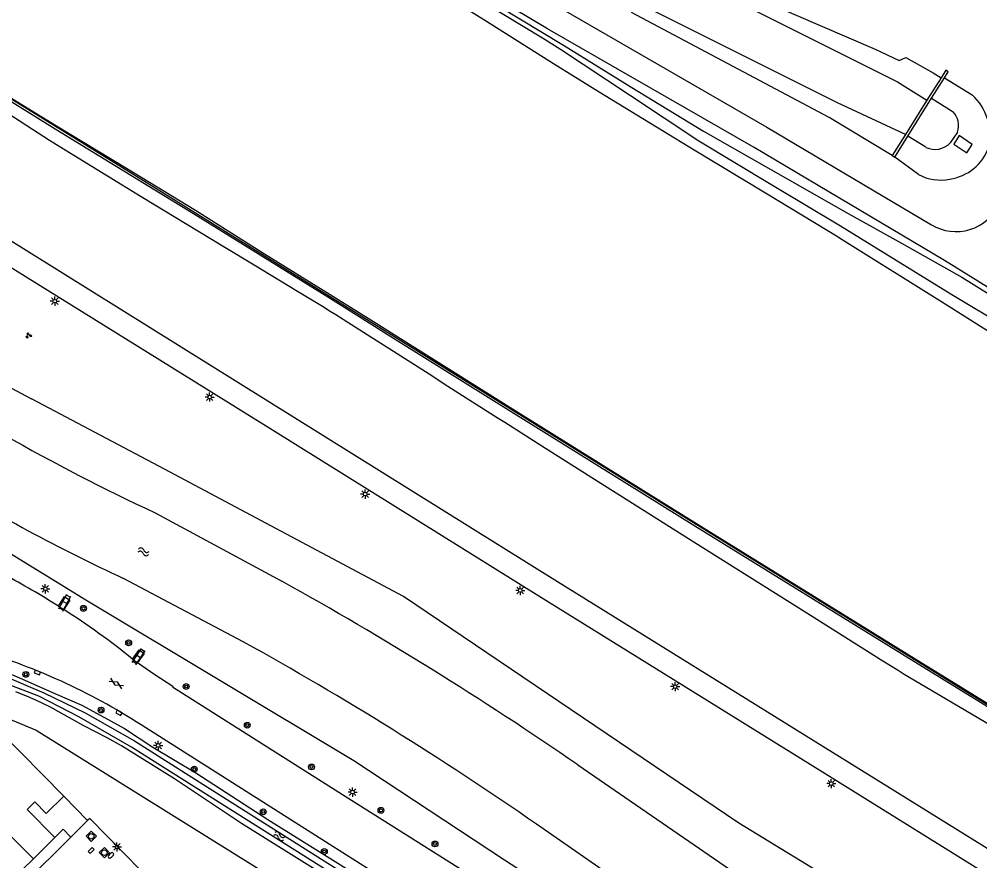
# Model space of a CAD drawing. Extents: x 128000 to 131008, y 398996 to 402500.
# Drawn here: x 129547.7 to 129679.1, y 399619.4 to 399734.5 of the extents above; entities that cross this region are included whole.
import ezdxf

# ---------------------------------------------------------------- set-up
doc = ezdxf.new("R2010")
doc.units = 0
for name, color, linetype in [('gg-afsc-muur', 7, 'Continuous'), ('gg-bbg-hoofdgebouw', 7, 'Continuous'), ('gg-bbg-luifel en loopbrug', 7, 'Continuous'), ('gg-bbg-tussenscheiding', 7, 'Continuous'), ('gg-knt-BGT kruinlijn', 7, 'Continuous'), ('gg-knt-bovenkant onderkant talud', 7, 'Continuous'), ('gg-knt-onverhard', 7, 'Continuous'), ('gg-knt-verharding', 7, 'Continuous'), ('gg-kntw-beschoeiing', 7, 'Continuous'), ('gg-kntw-bovenkant insteek waterloop', 7, 'Continuous'), ('gg-kntw-waterlijn', 7, 'Continuous'), ('gg-kwrk-stuw', 7, 'Continuous'), ('gg-kwrk-uitstroombak niveau min 01', 7, 'Continuous'), ('gt-symb-boom', 7, 'Continuous'), ('gt-symb-brandkraan', 7, 'Continuous'), ('gt-symb-gesloten verharding', 7, 'Continuous'), ('gt-symb-groenvak', 7, 'Continuous'), ('gt-symb-klinker verharding', 7, 'Continuous'), ('gt-symb-kolk', 7, 'Continuous'), ('gt-symb-lichtmast', 7, 'Continuous'), ('gt-symb-rioolschacht', 7, 'Continuous'), ('gt-symb-watersymbool', 7, 'Continuous'), ('gx-grn-maaiveld', 7, 'Continuous')]:
    doc.layers.add(name, color=color, linetype=linetype)

# ---------------------------------------------------------------- blocks, each defined once
blk = doc.blocks.new('gt0-RS')
at = {"layer": 'gt-symb-rioolschacht'}
blk.add_lwpolyline([(-0.5, -0.5), (0.5, -0.5), (0.5, 0.5), (-0.5, 0.5)], close=True, dxfattribs=at)
blk.add_circle((0, 0), 0.375, dxfattribs=at)
blk = doc.blocks.new('gt0-KOLK')
at = {"layer": 'gt-symb-kolk'}
blk.add_lwpolyline([(0, 0), (0.38, 0), (0.38, 0.4), (-0.38, 0.4), (-0.38, 0), (0, 0)], dxfattribs=at)
blk = doc.blocks.new('gt0-BR')
at = {"layer": 'gt-symb-brandkraan'}
for centre, radius, start, end in [((-0.24, 0), 0.206, 107.5669, 252.4331), ((0.6, -2.66), 3, 106.892, 107.5669), ((0, -0.69), 0.938, 73.108, 106.892), ((-0.6, -2.66), 3, 72.4331, 73.108), ((0.24, 0), 0.206, 287.567, 72.4331), ((0.6, 2.66), 3, 252.4331, 253.108), ((0, 0.69), 0.938, 253.108, 286.8921), ((-0.6, 2.66), 3, 286.8921, 287.567)]:
    blk.add_arc(centre, radius, start, end, dxfattribs=at)
blk = doc.blocks.new('gt0-LMAST')
at = {"layer": 'gt-symb-lichtmast'}
for p, q in [((-0.18, 0.17), (-0.45, 0.44)), ((-0.01, 0.25), (-0.01, 0.62)), ((0.17, 0.17), (0.44, 0.44)), ((-0.26, 0), (-0.63, 0)), ((-0.18, -0.18), (-0.45, -0.45)), ((-0.01, -0.25), (-0.01, -0.63)), ((0.44, -0.45), (0.17, -0.18)), ((0.24, 0), (0.62, 0))]:
    blk.add_line(p, q, dxfattribs=at)
blk.add_circle((-0.01, 0), 0.25, dxfattribs=at)
blk = doc.blocks.new('gt0-BOOM')
at = {"layer": 'gt-symb-boom'}
for radius in [0.4, 0.2]:
    blk.add_circle((0, 0), radius, dxfattribs=at)
blk = doc.blocks.new('gt0-WA')
at = {"layer": 'gt-symb-watersymbool'}
for centre, start, end in [((-0.32, 0.02), 28.0725, 151.9275), ((0.43, 0.42), 208.0725, 331.9275), ((-0.32, -0.43), 28.0725, 151.9275), ((0.43, -0.03), 208.0725, 331.9275)]:
    blk.add_arc(centre, 0.425, start, end, dxfattribs=at)
blk = doc.blocks.new('gt0-KL1')
at = {"layer": 'gt-symb-klinker verharding'}
for p, q in [((-1.15, 0.3), (1.15, 0.3)), ((-1, -0.3), (-1, 0.3)), ((-0.5, 0.3), (-0.5, 0.45)), ((0, -0.3), (0, 0.3)), ((0.5, 0.3), (0.5, 0.45)), ((1, -0.3), (1, 0.3)), ((-1.15, -0.3), (1.15, -0.3)), ((-0.5, -0.45), (-0.5, -0.3)), ((0.5, -0.45), (0.5, -0.3))]:
    blk.add_line(p, q, dxfattribs=at)
blk = doc.blocks.new('gt0-GRVAK')
at = {"layer": 'gt-symb-groenvak'}
for p, q in [((-0.11, 0.19), (-0.23, 0.24)), ((-0.18, 0.15), (0.09, 0.15)), ((-0.09, 0.21), (-0.16, 0.32)), ((-0.05, 0.21), (-0.05, 0.39)), ((0, 0.21), (0.06, 0.32)), ((0.01, 0.19), (0.13, 0.24)), ((0.26, -0.05), (0.2, 0.06)), ((0.3, -0.05), (0.3, 0.13)), ((0.35, -0.05), (0.41, 0.06)), ((-0.25, -0.23), (-0.36, -0.18)), ((-0.32, -0.26), (-0.05, -0.26)), ((-0.23, -0.21), (-0.29, -0.1)), ((-0.18, -0.2), (-0.18, -0.02)), ((-0.14, -0.21), (-0.07, -0.1)), ((-0.12, -0.23), (0, -0.18)), ((0.24, -0.07), (0.12, -0.02)), ((0.17, -0.11), (0.44, -0.11)), ((0.37, -0.07), (0.49, -0.02))]:
    blk.add_line(p, q, dxfattribs=at)
blk = doc.blocks.new('gt0-GESVH1')
at = {"layer": 'gt-symb-gesloten verharding'}
for p, q in [((-0.99, -0.26), (0.01, 0.24)), ((0.01, -0.26), (-0.99, 0.24)), ((0.01, 0.24), (1.01, -0.26)), ((1.01, 0.24), (0.01, -0.26))]:
    blk.add_line(p, q, dxfattribs=at)

msp = doc.modelspace()

# ---------------------------------------------------------------- linework, layer by layer
at = {"layer": 'gg-afsc-muur'}
msp.add_lwpolyline([(129564.3, 399618.03), (129557.32, 399625.15), (129557.03, 399624.87)], dxfattribs=at)
at = {"layer": 'gg-bbg-hoofdgebouw'}
for p, q in [((129544.93, 399637.13), (129553.75, 399628.2)), ((129552.54, 399622.55), (129549.6, 399619.65))]:
    msp.add_line(p, q, dxfattribs=at)
for points in [[(129553.75, 399628.2), (129551.36, 399625.84), (129549.79, 399627.42), (129548.74, 399626.39), (129552.54, 399622.55)], [(129549.6, 399619.65), (129546.72, 399616.81), (129543.84, 399619.72)]]:
    msp.add_lwpolyline(points, dxfattribs=at)
at = {"layer": 'gg-bbg-luifel en loopbrug'}
for p, q in [((129557.03, 399624.87), (129553.75, 399628.2)), ((129554.75, 399622.62), (129557.03, 399624.87))]:
    msp.add_line(p, q, dxfattribs=at)
msp.add_lwpolyline([(129554.75, 399622.62), (129553.7, 399623.69), (129552.54, 399622.55)], dxfattribs=at)
at = {"layer": 'gg-bbg-tussenscheiding'}
msp.add_line((129538.49, 399630.78), (129549.6, 399619.65), dxfattribs=at)
at = {"layer": 'gg-knt-BGT kruinlijn'}
for p, q in [((129545.83, 399684.41), (129549.34, 399682.56)), ((129567.54, 399672.94), (129549.34, 399682.56)), ((129600.24, 399655.52), (129567.54, 399672.94)), ((129537.1, 399667.13), (129556.99, 399654.91)), ((129646.13, 399624.52), (129600.24, 399655.52)), ((129556.99, 399654.91), (129593.44, 399633.08)), ((129593.44, 399633.08), (129614.05, 399619.52)), ((129669.56, 399610.27), (129646.13, 399624.52)), ((129614.05, 399619.52), (129643.4, 399600.56))]:
    msp.add_line(p, q, dxfattribs=at)
at = {"layer": 'gg-knt-bovenkant onderkant talud'}
msp.add_lwpolyline([(129543.9, 399639.73), (129550, 399637.24), (129600.19, 399605.97), (129632.37, 399585.11)], dxfattribs=at)
at = {"layer": 'gg-knt-onverhard'}
msp.add_lwpolyline([(130081.11, 399436.78), (130078.66, 399440.3), (130075.32, 399446.59), (130069.9, 399457.01), (130067.71, 399460.19), (130064.86, 399462.78), (130033.37, 399479.53), (129998.18, 399501.49), (129963.46, 399523), (129886.11, 399570.77), (129805.48, 399620.69), (129751.35, 399653.68), (129674.24, 399701.44), (129648.22, 399716.93), (129619.95, 399733.15), (129580.08, 399756.93), (129552.54, 399774.52), (129554.67, 399777.2), (129581.37, 399759.63), (129622.13, 399735.75), (129649.95, 399719.68), (129672.48, 399706.36)], dxfattribs=at)
msp.add_arc((129675.84, 399711.87), 6.46, 238.5947, 335.5803, dxfattribs=at)
at = {"layer": 'gg-knt-verharding'}
for p, q in [((129553.04, 399654.2), (129553.77, 399653.72)), ((129563.17, 399646.96), (129563.84, 399646.49)), ((129523.21, 399591.44), (129554.75, 399622.62))]:
    msp.add_line(p, q, dxfattribs=at)
for points in [[(129621.32, 399657.53), (129545.45, 399704.78), (129532.82, 399712.83)], [(129711.66, 399597.88), (129657.2, 399631.73), (129618.77, 399655.56), (129582.32, 399678.25), (129542.42, 399703.02)], [(129713.32, 399600.49), (129696.55, 399610.83), (129621.32, 399657.53)], [(129553.04, 399654.2), (129553.88, 399655.5), (129554.59, 399655.03), (129553.77, 399653.72)], [(129563.17, 399646.96), (129564.06, 399648.22), (129564.74, 399647.74), (129563.84, 399646.49)], [(129563.84, 399646.49), (129566.23, 399644.85), (129568.67, 399643.26), (129568.64, 399643.18), (129592.75, 399627.91), (129614.32, 399614.31), (129651.41, 399590.75), (129667.06, 399580.88), (129668.65, 399579.95), (129671.15, 399578.7)], [(129663.27, 399575.26), (129610.63, 399608.62), (129590.06, 399621.63), (129564.99, 399637.55)]]:
    msp.add_lwpolyline(points, dxfattribs=at)
for centre, radius, start, end in [((129486.54, 399548.58), 124.8, 57.8052, 61.7264), ((129495.38, 399562.54), 108.28, 51.2343, 57.3623), ((129512.47, 399552.89), 99.83, 65.3586, 71.9539), ((129515.76, 399562.12), 90.07, 56.8686, 64.8126)]:
    msp.add_arc(centre, radius, start, end, dxfattribs=at)
at = {"layer": 'gg-kntw-beschoeiing'}
for p, q in [((129566.26, 399666.96), (129583.59, 399657.61)), ((129566.26, 399666.96), (129583.59, 399657.61)), ((129578.32, 399649.32), (129561.93, 399657.99)), ((129578.32, 399649.32), (129561.93, 399657.99))]:
    msp.add_line(p, q, dxfattribs=at)
for points in [[(129420.35, 399801.64), (129484, 399762.22), (129563.34, 399713.23), (129639.93, 399665.65), (129698.6, 399629.32)], [(129624.11, 399632.48), (129647.16, 399616.64), (129666.62, 399605.07)], [(129661.96, 399596.3), (129646.95, 399605.14), (129630.23, 399616.17), (129618.43, 399624.37)]]:
    msp.add_lwpolyline(points, dxfattribs=at)
for centre, radius, start, end in [((129693.37, 399938.56), 299.88, 240.479, 244.9199), ((129693.37, 399938.56), 299.88, 240.479, 244.9199), ((129660.15, 399870.88), 234.45, 238.1033, 245.2332), ((129660.15, 399870.88), 234.45, 238.1033, 245.2332), ((129344.38, 399226.74), 492.82, 55.4165, 60.9625), ((129344.38, 399226.74), 492.82, 55.4165, 60.9625), ((129351.75, 399240.27), 467.61, 55.2282, 61.0187), ((129351.75, 399240.27), 467.61, 55.2282, 61.0187)]:
    msp.add_arc(centre, radius, start, end, dxfattribs=at)
at = {"layer": 'gg-kntw-bovenkant insteek waterloop'}
for p, q in [((129674.27, 399726.46), (129678.04, 399724.12)), ((129670.69, 399713.22), (129667.47, 399715.61))]:
    msp.add_line(p, q, dxfattribs=at)
for points in [[(129650.04, 399736.68), (129664.78, 399730.35), (129668.07, 399728.79), (129668.97, 399729.22), (129672.72, 399727.12), (129673.78, 399726.45)], [(129667.12, 399715.82), (129658.49, 399721), (129631.43, 399735.35)], [(129545.86, 399645.16), (129547.71, 399644.4), (129552.55, 399642.24), (129556.23, 399640.67), (129559.35, 399638.99), (129562.08, 399637.47), (129565.94, 399634.9), (129571.84, 399631.4), (129581.7, 399625.03), (129599, 399614.21), (129618.95, 399601.48), (129641.59, 399587.17), (129656.32, 399577.98), (129658.8, 399576.51), (129660.53, 399575.15), (129663.1, 399572.84), (129674.23, 399562.08), (129676.71, 399559.2)], [(129677.15, 399555.52), (129673.86, 399559.04), (129667.28, 399565.43), (129661.89, 399570.9), (129659.96, 399572.71), (129658.13, 399574.12), (129656.6, 399575.43), (129654.81, 399576.34), (129652.92, 399577.5), (129647.27, 399580.79), (129630.81, 399591.49), (129610.47, 399604.18), (129603.69, 399608.48), (129578.06, 399624.47), (129568.9, 399630.58), (129561.65, 399635.09), (129559.72, 399636.21), (129556.52, 399637.85), (129551.84, 399640.41), (129550.04, 399641.31), (129549.13, 399641.72), (129547.22, 399642.46)]]:
    msp.add_lwpolyline(points, dxfattribs=at)
for centre, radius, start, end in [((129672.98, 399718.57), 7.51, 347.7265, 47.6452), ((129674.05, 399719.18), 6.65, 277.9876, 340.6426), ((129673.65, 399718.6), 6.14, 241.1232, 282.4259)]:
    msp.add_arc(centre, radius, start, end, dxfattribs=at)
at = {"layer": 'gg-kntw-waterlijn'}
for p, q in [((129672.5, 399723.64), (129675.46, 399721.81)), ((129671.72, 399716.94), (129669.26, 399718.48)), ((129676.05, 399719.03), (129675.04, 399717.54))]:
    msp.add_line(p, q, dxfattribs=at)
for points in [[(129668.92, 399718.69), (129659.62, 399723.03), (129631.99, 399736.83), (129593.26, 399756.88), (129576.38, 399766.57), (129575.67, 399768.1), (129575.12, 399768.73), (129561.45, 399777.09), (129559.63, 399778.38), (129557.89, 399780), (129557.59, 399780.64), (129558.36, 399781.5), (129560.16, 399779.37), (129561.83, 399777.95), (129572.71, 399771.72), (129575.79, 399770.12), (129576.88, 399770.01), (129577.91, 399771.21), (129579.18, 399771.09), (129593.39, 399762.76), (129649.5, 399735.05), (129667.85, 399725.88), (129671.85, 399723.37)], [(129545.45, 399644.7), (129551.04, 399642.36), (129556.69, 399639.62), (129563.45, 399635.77), (129575.54, 399628.11), (129594.21, 399616.3)], [(129602.87, 399609.8), (129566.64, 399632.64), (129563.02, 399634.92), (129555.84, 399639.05), (129550.34, 399641.88), (129545.1, 399643.9)]]:
    msp.add_lwpolyline(points, dxfattribs=at)
for centre, radius, start, end in [((129673.27, 399719.89), 2.91, 342.7676, 41.2671), ((129672.97, 399719.45), 2.81, 243.5586, 317.2124)]:
    msp.add_arc(centre, radius, start, end, dxfattribs=at)
at = {"layer": 'gg-kwrk-stuw'}
for p, q in [((129673.78, 399726.45), (129671.85, 399723.37)), ((129672.5, 399723.64), (129674.27, 399726.46)), ((129669.26, 399718.48), (129672.5, 399723.64)), ((129671.85, 399723.37), (129668.92, 399718.69)), ((129668.92, 399718.69), (129667.12, 399715.82)), ((129667.47, 399715.61), (129669.26, 399718.48)), ((129667.12, 399715.82), (129667.47, 399715.61))]:
    msp.add_line(p, q, dxfattribs=at)
msp.add_lwpolyline([(129674.27, 399726.46), (129674.77, 399727.26), (129674.42, 399727.48), (129673.78, 399726.45)], dxfattribs=at)
at = {"layer": 'gg-kwrk-uitstroombak niveau min 01'}
msp.add_lwpolyline([(129677.33, 399716.18), (129678.06, 399717.34), (129676.25, 399718.54), (129675.52, 399717.37), (129677.33, 399716.18)], dxfattribs=at)
at = {"layer": 'gx-grn-maaiveld'}
for points in [[(129698.49, 399629.13), (129695.79, 399630.8), (129670.04, 399646.65), (129640.1, 399665.14), (129614.96, 399680.78), (129599.59, 399690.35), (129590.1, 399696.31), (129571.5, 399707.86), (129552.59, 399719.43), (129540.68, 399726.82), (129525.13, 399736.41), (129506.87, 399747.76), (129487.08, 399759.98), (129462.7, 399775.05), (129441.1, 399788.41), (129422.96, 399799.63), (129420.22, 399801.34)], [(129551.08, 399774.5), (129556.96, 399770.85), (129568.41, 399763.71), (129575.95, 399758.91), (129584.3, 399753.67), (129594.06, 399747.82), (129603.57, 399742.17), (129610.43, 399738.03), (129622.11, 399730.92), (129631.48, 399725.13), (129641.29, 399719.16), (129645.19, 399716.9), (129661.06, 399707.88), (129668.36, 399703.85), (129676.64, 399699.17), (129684.46, 399694.32), (129690.93, 399690.2), (129704.34, 399681.87), (129710.33, 399678.18), (129720.12, 399672.29), (129723.74, 399670.09)], [(129603.18, 399741.64), (129619.26, 399731.92), (129621.74, 399730.38), (129631.18, 399724.11), (129640.65, 399717.83), (129650.48, 399711.88), (129660.03, 399706.21), (129667.66, 399701.51), (129675.26, 399696.83), (129682.65, 399692.41), (129689.87, 399688.1), (129695.34, 399684.77), (129709.24, 399676.26), (129719.11, 399670.2), (129722.56, 399668.07)], [(129602.22, 399740.07), (129611.6, 399734.18), (129620.75, 399728.39), (129627.03, 399724.52), (129640, 399716.6), (129649.77, 399710.7), (129659.69, 399704.69), (129659.91, 399704.55), (129674.33, 399695.53), (129680.91, 399691.37), (129689.1, 399686.27), (129698.69, 399680.52), (129708.21, 399674.82), (129713.93, 399671.32), (129721.67, 399666.54)], [(129698.67, 399629.43), (129695.89, 399631.15), (129683.44, 399638.85), (129670.12, 399647.05), (129640.32, 399665.44), (129627.89, 399673.2), (129615.17, 399681.11), (129599.82, 399690.74), (129596.5, 399692.83), (129590.2, 399696.77), (129581.23, 399702.33), (129571.77, 399708.31), (129562.1, 399714.17), (129552.78, 399719.83), (129546.15, 399723.87), (129540.91, 399727.1), (129533.63, 399731.57), (129525.32, 399736.77)], [(129681.76, 399637.18), (129670.85, 399643.63), (129668.76, 399644.87), (129667.93, 399645.38), (129665.82, 399646.69), (129655.04, 399653.46), (129639.72, 399663.1), (129634.04, 399666.68), (129626.89, 399671.2), (129619.17, 399676.08), (129614.11, 399679.29), (129613.2, 399679.87), (129606.33, 399684.25), (129603.75, 399685.9), (129598.89, 399689), (129595.29, 399691.29), (129590.97, 399694.02), (129589.99, 399694.64), (129589.37, 399695.02), (129585.74, 399697.23), (129579.82, 399700.81), (129575.8, 399703.24), (129570.58, 399706.4), (129564.36, 399710.18), (129555.13, 399715.82), (129552.78, 399717.26), (129551.81, 399717.88), (129549.49, 399719.36), (129545, 399722.26)], [(129624.11, 399632.48), (129647.16, 399616.64), (129666.62, 399605.07)], [(129661.96, 399596.3), (129646.95, 399605.14), (129630.23, 399616.17), (129618.43, 399624.37)]]:
    msp.add_lwpolyline(points, dxfattribs=at)

# ---------------------------------------------------------------- block references
at = {"layer": 'gt-symb-boom'}
for p in [(129556.45, 399653.9), (129562.64, 399649.18), (129548.57, 399644.87), (129570.51, 399643.21), (129558.86, 399639.99), (129578.87, 399637.91), (129571.62, 399631.92), (129587.66, 399632.21), (129581.05, 399626.07), (129597.16, 399626.28), (129589.41, 399620.65), (129604.55, 399621.68)]:
    msp.add_blockref('gt0-BOOM', p, dxfattribs=at)
at = {"layer": 'gt-symb-brandkraan', "rotation": 44.635579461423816}
msp.add_blockref('gt0-BR', (129560.22, 399620.12), dxfattribs=at)
at = {"layer": 'gt-symb-gesloten verharding', "rotation": -32.05394408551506}
msp.add_blockref('gt0-GESVH1', (129560.93, 399643.63), dxfattribs=at)
at = {"layer": 'gt-symb-groenvak'}
msp.add_blockref('gt0-GRVAK', (129548.94, 399691.21), dxfattribs=at)
at = {"layer": 'gt-symb-klinker verharding'}
for p, rotation in [((129553.9, 399654.68), 61.5129928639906), ((129564.01, 399647.3), 56.961715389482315)]:
    msp.add_blockref('gt0-KL1', p, dxfattribs=dict(at, rotation=rotation))
at = {"layer": 'gt-symb-kolk'}
for p, rotation in [((129550.22, 399645.31), 157.79435666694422), ((129561.41, 399639.77), 149.53735995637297), ((129557.66, 399620.65), 44.67584063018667)]:
    msp.add_blockref('gt0-KOLK', p, dxfattribs=dict(at, rotation=rotation))
at = {"layer": 'gt-symb-lichtmast'}
for p in [(129552.54, 399695.9), (129573.73, 399682.79), (129595.01, 399669.52), (129551.25, 399656.57), (129616.22, 399656.35), (129637.42, 399643.19), (129566.68, 399635.15), (129658.78, 399629.93), (129593.28, 399628.77), (129561.05, 399621.28)]:
    msp.add_blockref('gt0-LMAST', p, dxfattribs=at)
at = {"layer": 'gt-symb-rioolschacht', "rotation": 44.635579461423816}
for p in [(129557.52, 399622.73), (129559.32, 399620.49)]:
    msp.add_blockref('gt0-RS', p, dxfattribs=at)
at = {"layer": 'gt-symb-watersymbool'}
for p, rotation in [((129564.62, 399661.64), -12.186840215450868), ((129583.28, 399622.71), 156.86909052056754)]:
    msp.add_blockref('gt0-WA', p, dxfattribs=dict(at, rotation=rotation))

doc.saveas('drawing.dxf')
